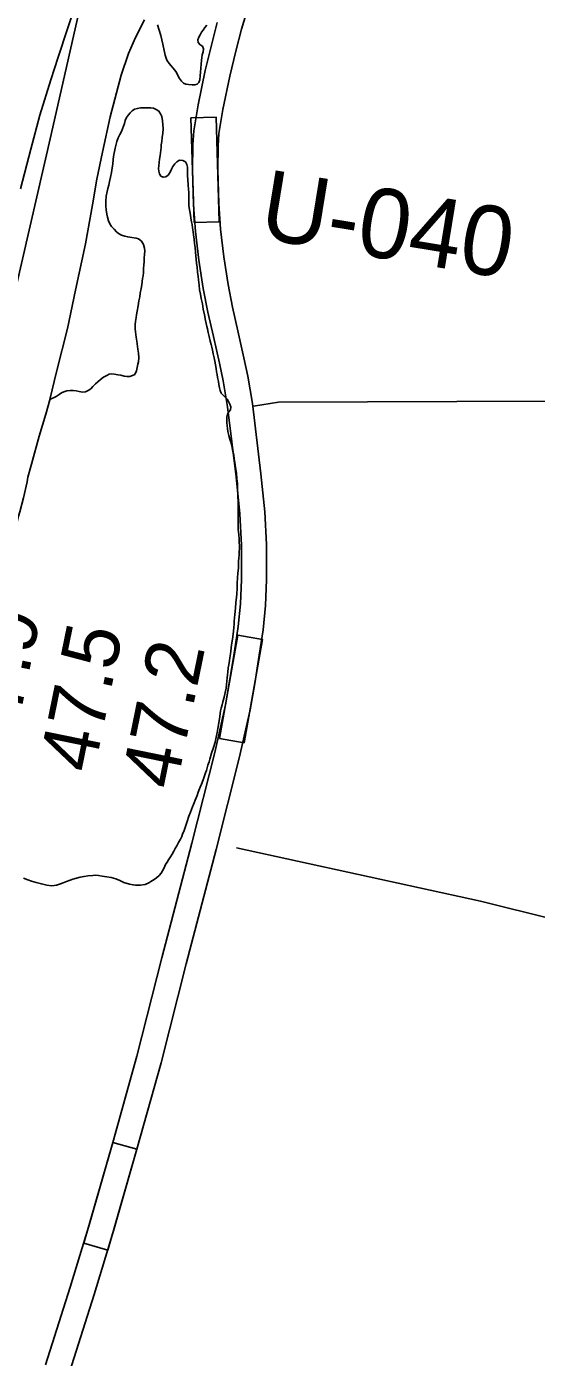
# Model space of a CAD drawing. Extents: x 3172297 to 3210190, y 958463 to 983887.
# Drawn here: x 3201842 to 3202451, y 973439 to 975026 of the extents above; entities that cross this region are included whole.
import ezdxf

# ---------------------------------------------------------------- set-up
doc = ezdxf.new("R2010")
doc.units = 0
for name, color, linetype in [('V-LEVE-TOET', 7, 'Continuous'), ('V-RIVR-RANG', 7, 'Continuous'), ('V-RIVR-RANG-IDEN', 7, 'Continuous'), ('V-ROAD-CNTR', 7, 'Continuous'), ('V-TOPO-SHOR', 7, 'Continuous')]:
    doc.layers.add(name, color=color, linetype=linetype)

msp = doc.modelspace()

# ---------------------------------------------------------------- linework, layer by layer
at = {"layer": 'V-LEVE-TOET'}
for points in [[(3201912.8, 975090.2), (3201880, 974989.9), (3201871.4, 974962.7), (3201858.1, 974920.4), (3201847.2, 974879.9), (3201835.1, 974832.8)], [(3201838.6, 974464.2), (3201842.8, 974483.1), (3201843.9, 974488.7), (3201848.1, 974504.1), (3201857.5, 974537.4), (3201865.3, 974563.7), (3201870.1, 974580.9), (3201870.1, 974581.2), (3201877.9, 974614.5), (3201891.1, 974665.9), (3201900.5, 974711.7), (3201912.7, 974767), (3201920.8, 974813.7), (3201926.2, 974844.2), (3201932.8, 974876.5), (3201941.9, 974918.4), (3201955.2, 974968.1), (3201963.9, 974994.1), (3201972.4, 975013.1), (3201983, 975034.3)]]:
    msp.add_lwpolyline(points, dxfattribs=at)
at = {"layer": 'V-ROAD-CNTR'}
for points in [[(3201893.4, 973420.9), (3201922.8, 973513.6), (3201945.9, 973589.4), (3201973.9, 973686.8), (3202002.7, 973790.1), (3202032.7, 973907.9), (3202068.6, 974044.5), (3202096.1, 974153.4), (3202108.9, 974211.2), (3202114.5, 974242.5), (3202120, 974276.3), (3202124.6, 974306.7), (3202127.5, 974335.4), (3202128.6, 974366.2), (3202128.7, 974408.3), (3202126.5, 974447.2), (3202122, 974492.5), (3202111.7, 974576.6), (3202106.3, 974609.3), (3202101.7, 974631.1), (3202094.5, 974663.3), (3202087.9, 974691.6), (3202082.7, 974718.7), (3202077.7, 974751.6), (3202073.8, 974784.5), (3202071.5, 974815), (3202070.3, 974855.6), (3202070.8, 974884), (3202071.8, 974898.5), (3202076.5, 974927.4), (3202084.7, 974967.2), (3202092.1, 974996.9), (3202098.6, 975023.1), (3202105.8, 975046.4)], [(3201864.8, 973429.9), (3201894.2, 973522.5), (3201917.2, 973597.9), (3201945.1, 973694.9), (3201973.7, 973797.8), (3202003.7, 973915.4), (3202039.5, 974052), (3202066.9, 974160.3), (3202079.5, 974217.1), (3202084.9, 974247.5), (3202090.3, 974281), (3202094.8, 974310.4), (3202097.5, 974337.4), (3202098.6, 974366.7), (3202098.7, 974407.5), (3202096.6, 974444.9), (3202092.2, 974489.2), (3202082, 974572.4), (3202076.8, 974603.7), (3202072.4, 974624.7), (3202065.2, 974656.6), (3202058.5, 974685.4), (3202053.1, 974713.6), (3202048, 974747.5), (3202043.9, 974781.6), (3202041.5, 974813.4), (3202040.3, 974855.5), (3202040.8, 974885.3), (3202042, 974901.9), (3202046.9, 974932.8), (3202055.4, 974973.8), (3202063, 975004.2), (3202069.7, 975031.2)]]:
    msp.add_lwpolyline(points, dxfattribs=at)
for points in [[(3202042.1, 974792.3), (3202038.4, 974917.3), (3202068.4, 974918.2), (3202072.1, 974793.2)], [(3202072.4, 974177), (3202094.2, 974300.1), (3202123.8, 974294.9), (3202101.9, 974171.8)], [(3201910.5, 973574.9), (3201945.1, 973695.1), (3201973.9, 973686.8), (3201939.4, 973566.6)]]:
    msp.add_lwpolyline(points, close=True, dxfattribs=at)
at = {"layer": 'V-TOPO-SHOR'}
for points in [[(3201716.8, 972974), (3201446.7, 973032.2), (3201371.7, 973046.3), (3201421, 973227.6), (3201515.9, 973522.1), (3201598.5, 973776.5), (3201649.6, 973978.7), (3201741.2, 974337.8), (3201776.4, 974485.9), (3201871.6, 974897.3), (3201931.5, 975162.2), (3201940.5, 975254.6), (3201945.9, 975341.8), (3201951.4, 975441.2), (3201957.3, 975692.3), (3201955.7, 975756.9), (3201961, 975798.7), (3201973.3, 975837.1), (3201980.4, 975878.9), (3201978.8, 975929.5), (3201977.1, 975945.2), (3201956.6, 976107.4), (3201967.3, 976206.8), (3201976.2, 976285.3)], [(3202057.4, 975027.8), (3202055.1, 975025.1), (3202052.9, 975021.9), (3202051.1, 975019.4), (3202049.3, 975016.3), (3202047.7, 975013.4), (3202046.5, 975010.4), (3202047, 975007.2), (3202049.4, 975004.5), (3202052.1, 975002.7), (3202053.5, 974999.5), (3202052.9, 974996.1), (3202051.9, 974992.6), (3202051.4, 974989.5), (3202051, 974985.7), (3202050.7, 974981.5), (3202050.2, 974976.6), (3202049.8, 974971.8), (3202049.4, 974967.3), (3202049, 974962.7), (3202048, 974959.6), (3202046, 974957.4), (3202042.9, 974956.7), (3202039.7, 974956.7), (3202035.5, 974957), (3202032.2, 974957.4), (3202029.5, 974958.9), (3202027.2, 974961.2), (3202024.8, 974964.3), (3202022.8, 974968), (3202021.1, 974971.5), (3202019.1, 974974.3), (3202016.8, 974977.1), (3202014.7, 974979.5), (3202012.3, 974982), (3202009.6, 974986.2), (3202007.7, 974992.1), (3202004.7, 975005.3), (3202002.3, 975015.6), (3201998.7, 975028.2)], [(3201955.4, 974901.1), (3201956.9, 974904.3), (3201958, 974907.4), (3201959, 974910.6), (3201960.1, 974914.2), (3201961.7, 974917.8), (3201963.8, 974921), (3201965.9, 974923.5), (3201968.1, 974925.8), (3201971.2, 974927.8), (3201974.6, 974928.6), (3201978.1, 974929.1), (3201982.4, 974929.2), (3201986.5, 974929.4), (3201990.3, 974929.3), (3201993.7, 974928.7), (3201997.1, 974927.3), (3202000.1, 974925.5), (3202002.2, 974922.3), (3202003.6, 974919), (3202004.4, 974913.7), (3202004.9, 974909.6), (3202005.1, 974904.2), (3202004.7, 974899), (3202004.2, 974893.9), (3202003.5, 974889.2), (3202002.9, 974885.1), (3202002.7, 974882), (3202002.4, 974878.9), (3202002, 974875.5), (3202001.6, 974872.4), (3202001, 974867.9), (3202000.6, 974864.2), (3202000.1, 974860.2), (3201999.8, 974857), (3202000.1, 974853.7), (3202000.7, 974850.6), (3202002.4, 974847.9), (3202005.4, 974846.4), (3202008.5, 974847.1), (3202011.4, 974849), (3202013.5, 974852.6), (3202015.1, 974856), (3202016.8, 974859.2), (3202019.1, 974862.4), (3202021.7, 974864.8), (3202024.9, 974866.7), (3202028.9, 974866.3), (3202031.8, 974864.7), (3202033.6, 974861.5), (3202034.3, 974858.5), (3202034.4, 974854.9), (3202034.3, 974851.3), (3202034.2, 974847.7), (3202034.5, 974844.3), (3202034.6, 974843.6), (3202035.1, 974836.9), (3202035.4, 974832.1), (3202035.7, 974828.4), (3202035.7, 974824.3), (3202035.7, 974821.2), (3202035.7, 974816.3), (3202036, 974812.9), (3202036.3, 974809.8), (3202036.9, 974805.8), (3202037.8, 974801.2), (3202038.4, 974797.8), (3202039.2, 974793.4), (3202039.8, 974790.2), (3202040.4, 974786.1), (3202041.1, 974781.4), (3202041.4, 974777.6), (3202042.2, 974772.5), (3202042.7, 974767.4), (3202043.5, 974762.6), (3202043.9, 974757.3), (3202044.4, 974752.5), (3202044.7, 974748.6), (3202045.1, 974743.4), (3202045.7, 974739.6), (3202046.4, 974733.2), (3202046.9, 974728.2), (3202047.5, 974724.1), (3202048.2, 974717.8), (3202048.8, 974712.3), (3202049.7, 974707), (3202050.7, 974701.9), (3202052, 974695.4), (3202053.1, 974689), (3202054.4, 974682.5), (3202055.9, 974675.5), (3202057.3, 974668.4), (3202058, 974665.5), (3202059, 974661.4), (3202060.2, 974656.4), (3202061.4, 974650.9), (3202062.4, 974647), (3202063.2, 974643.6), (3202064.1, 974640.1), (3202065.1, 974635.7), (3202066.2, 974630.9)], [(3201870.1, 974581.2), (3201877.7, 974585), (3201881.3, 974587.1), (3201884.1, 974589.1), (3201886.8, 974590.6), (3201890.2, 974591.8), (3201894.2, 974592.1), (3201897.8, 974592.1), (3201901.4, 974591.6), (3201904.9, 974590.9), (3201909, 974590.2), (3201912.4, 974590.3), (3201915.9, 974591.9), (3201918.9, 974593.9), (3201921.5, 974596.7), (3201924.6, 974599.9), (3201927.5, 974602.6), (3201930.4, 974605.1), (3201934.1, 974608), (3201937.9, 974610.1), (3201940.8, 974611.4), (3201943.8, 974612), (3201947.1, 974611.7), (3201951, 974610.9), (3201954.7, 974610.2), (3201958.7, 974609.3), (3201961.9, 974608.9), (3201965.4, 974608.9), (3201968.7, 974609.8), (3201971.4, 974611.2), (3201973.3, 974615.6), (3201974.4, 974619.6), (3201975.1, 974623.3), (3201975.7, 974626.2), (3201976.1, 974631.3), (3201975.9, 974636.5), (3201975.2, 974641.5), (3201974.2, 974647.7), (3201973.9, 974650.8), (3201973.1, 974655.6), (3201972.7, 974658.7), (3201972.1, 974662.1), (3201972, 974665.5), (3201971.8, 974670.7), (3201972.1, 974674.3), (3201972.9, 974679.2), (3201973.3, 974682.3), (3201974.3, 974686.8), (3201975.4, 974693.1), (3201976.3, 974698.9), (3201977.3, 974704), (3201978, 974708.1), (3201979, 974713.6), (3201979.7, 974718.1), (3201980.7, 974725.6), (3201981.3, 974728.7), (3201981.7, 974732.8), (3201981.8, 974737.9), (3201982.1, 974741.3), (3201982.4, 974746.2), (3201982.6, 974749.9), (3201983, 974754.7), (3201983.3, 974758.4), (3201983.1, 974761.8), (3201981.6, 974766.4), (3201979.6, 974770.2), (3201976, 974772.9), (3201972.9, 974773.8), (3201967.7, 974774.7), (3201963, 974775.3), (3201959.5, 974776), (3201955.5, 974777.3), (3201952.1, 974779.3), (3201949.4, 974781.4), (3201946.6, 974784.4), (3201943.7, 974787.8), (3201941.6, 974791), (3201940, 974794.4), (3201938.7, 974799), (3201938, 974802.4), (3201937.3, 974807.5), (3201936.7, 974812.2), (3201936.7, 974817.5), (3201937.2, 974823.8), (3201938.5, 974829.6), (3201939.3, 974833.1), (3201940.4, 974836.9), (3201941.4, 974841.4), (3201942.3, 974846.4), (3201943.6, 974852.2), (3201944.5, 974857.7), (3201945.1, 974862.2), (3201945.6, 974868.2), (3201946.3, 974873.5), (3201947.1, 974877.1), (3201948, 974881.3), (3201948.7, 974884.3), (3201949.9, 974889.1), (3201951.6, 974893.5), (3201953.6, 974897.5), (3201955.4, 974901.1)], [(3202066.2, 974630.9), (3202067, 974626.9), (3202067.7, 974622.5), (3202068.4, 974618.4), (3202069.1, 974614.5), (3202069.7, 974611.2), (3202070.2, 974607.4), (3202071.2, 974602.8), (3202071.6, 974599.1), (3202072.5, 974595.2), (3202073.2, 974592.2), (3202074.5, 974588.9), (3202076.9, 974586.4), (3202079.6, 974583.9), (3202081.6, 974581.6), (3202083.4, 974578.9), (3202084.9, 974575.8), (3202085.9, 974572.5), (3202085.5, 974569.1), (3202083.6, 974566.5), (3202082.2, 974563.8), (3202081.4, 974560.1), (3202081.3, 974557), (3202081.3, 974553.9), (3202081.6, 974550.1), (3202081.9, 974546.9), (3202082.5, 974543.2), (3202083.6, 974538.2), (3202084.8, 974534.2), (3202085.9, 974530.6), (3202086.8, 974527.1), (3202087.5, 974524.1), (3202088.1, 974521.2), (3202088.9, 974517.9), (3202089.5, 974514.8), (3202090.1, 974511), (3202090.8, 974506.3), (3202091.7, 974500.4), (3202092.7, 974493.6), (3202093.2, 974486.6), (3202093.8, 974481.3), (3202094.1, 974474.8), (3202094.2, 974467.8), (3202094.3, 974464.7), (3202094.6, 974459.9), (3202094.6, 974452.7), (3202094.6, 974447.3), (3202094.8, 974443.2), (3202094.8, 974439.9), (3202094.8, 974435.7), (3202094.8, 974431.2), (3202094.9, 974426.1), (3202095.4, 974420.3), (3202095.8, 974414.9), (3202095.9, 974410.7), (3202096.2, 974407.3), (3202096.2, 974403.4), (3202096.1, 974399.5), (3202096, 974395.7), (3202095.6, 974392.3), (3202095.3, 974388.1), (3202095, 974383.8), (3202095.1, 974380.2), (3202094.5, 974374.2), (3202094.1, 974368.4), (3202093.7, 974362.4), (3202093.5, 974355.9), (3202093.1, 974349.6), (3202092.7, 974345), (3202092.1, 974339.2), (3202091.5, 974332.2), (3202090.6, 974324.8), (3202090.1, 974317), (3202089.8, 974313.6), (3202089.6, 974308.8), (3202088.6, 974301.3), (3202088, 974295.5), (3202086.7, 974288.6), (3202085.9, 974281.2), (3202085.5, 974278.1), (3202084.7, 974273), (3202084.3, 974269.8), (3202083.6, 974264.7), (3202083, 974261.1), (3202082.3, 974256), (3202082.1, 974252.9), (3202081.7, 974249.1), (3202081.1, 974245.2), (3202080.7, 974241.2), (3202080.3, 974236.8), (3202079.3, 974231.9), (3202077.9, 974226.1), (3202076.6, 974220.7), (3202075.6, 974217.1), (3202074.5, 974213.2), (3202073.8, 974209.8), (3202072.7, 974203), (3202071.6, 974195.6), (3202070.6, 974188.9), (3202069.5, 974184.2), (3202068.5, 974178.5)], [(3201798.4, 974298.2), (3201801.2, 974312.8), (3201806.9, 974334.5), (3201810.2, 974346.9), (3201817.1, 974372), (3201817.8, 974375.1), (3201818.5, 974378.2), (3201819.6, 974382.9), (3201827, 974417.4), (3201827.8, 974422.6), (3201830.4, 974433.3), (3201831.4, 974437.1), (3201832.6, 974442), (3201834.2, 974447.5), (3201838.6, 974464.2), (3201842.8, 974483.1), (3201843.9, 974488.7), (3201848.1, 974504.1), (3201857.5, 974537.4), (3201865.3, 974563.7), (3201870.1, 974580.9), (3201870.1, 974581.2)], [(3202113.2, 974573.2), (3202142.9, 974578.3), (3202462, 974579.3)], [(3202068.5, 974178.5), (3202067.2, 974172.7), (3202065.2, 974166.2), (3202063, 974159.4), (3202060.8, 974152.4), (3202060.1, 974149.2), (3202058.7, 974144.9), (3202056.9, 974138.9), (3202055.9, 974135.9), (3202054.3, 974131.1), (3202052.9, 974127.7), (3202051, 974122.6), (3202049.6, 974118.8), (3202047.2, 974112.9), (3202045.7, 974108.9), (3202043.6, 974103.4), (3202042.2, 974100), (3202040.4, 974095.3), (3202038, 974088.9), (3202036, 974084.1), (3202033.8, 974077.9), (3202031.9, 974072), (3202030.2, 974067), (3202028.5, 974062.9), (3202027.5, 974059.9), (3202026.1, 974057), (3202023.6, 974053), (3202021.5, 974048.7), (3202019.5, 974045.5), (3202018.1, 974042.6), (3202016, 974039.1), (3202013.9, 974035.7), (3202011.5, 974032), (3202009.9, 974029.2), (3202008.2, 974026.4), (3202006.4, 974022.8), (3202004.5, 974019), (3202002.9, 974016.3), (3202000.6, 974013.5), (3201997.4, 974010.6), (3201994.6, 974008.6), (3201990.7, 974006.3), (3201988.1, 974004.8), (3201983.8, 974002.9), (3201978, 974001.8), (3201972.4, 974001.9), (3201969.3, 974002.3), (3201964.9, 974003.1), (3201958.5, 974005.1), (3201953.4, 974007.5), (3201948.6, 974009.6), (3201943.4, 974011.2), (3201938.2, 974011.9), (3201932.6, 974012.7), (3201928.3, 974013.3), (3201924.9, 974013.7), (3201921.2, 974013.4), (3201915.3, 974012.9), (3201911, 974012.4), (3201906.4, 974011.3), (3201902, 974010.2), (3201897.6, 974008.9), (3201894.1, 974007.8), (3201890, 974006.3), (3201885.9, 974004.9), (3201882.8, 974003.6), (3201877.9, 974001.9), (3201872.5, 974001.2), (3201866.6, 974002), (3201859.9, 974003.4), (3201853.8, 974005), (3201848, 974006.7), (3201843.8, 974008.2), (3201838.8, 974010.2)], [(3202092.7, 974046.5), (3202383.8, 973983), (3202559.9, 973939), (3202718.5, 973900.2), (3202737.7, 973896.7), (3202746.4, 973901.9), (3202751.7, 973915.8), (3202790.1, 973961.1), (3202825.1, 974009.8), (3202856.6, 974041.1), (3202888.1, 974065.5), (3202923, 974081.1), (3202945.7, 974089.7), (3202980.6, 974093.1), (3203018.9, 974084.3), (3203045.1, 974077.3), (3203313.5, 974017.3), (3203423.3, 973987.4), (3203466.8, 973969.9), (3203482.5, 973957.6), (3203491.2, 973938.4), (3203522.2, 973779.6), (3203529, 973713.3)]]:
    msp.add_lwpolyline(points, dxfattribs=at)

# ---------------------------------------------------------------- texts
at = {"layer": 'V-RIVR-RANG'}
for s, p in [('47.9', (3201824.4, 974153.7)), ('47.5', (3201922.5, 974134.2)), ('47.2', (3202020.5, 974114.4))]:
    msp.add_text(s, height=67, rotation=78.4383, dxfattribs=at).set_placement(p)
at = {"layer": 'V-RIVR-RANG-IDEN'}
msp.add_text('U-040', height=83, rotation=350.7201, dxfattribs=at).set_placement((3202117.7, 974774.1))

doc.saveas('drawing.dxf')
